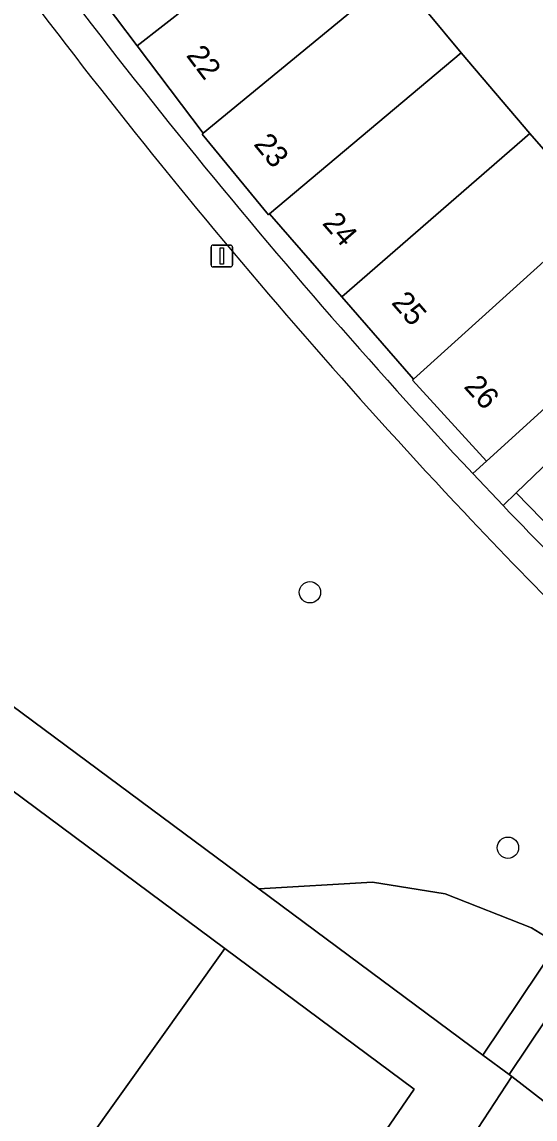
# Model space of a CAD drawing. Extents: x 160023 to 161302, y 384750 to 385707.
# Drawn here: x 160303.7 to 160327.2, y 385371.2 to 385421.6 of the extents above; entities that cross this region are included whole.
import ezdxf

# ---------------------------------------------------------------- set-up
doc = ezdxf.new("R2010")
doc.units = 0
for name, color, linetype in [('IMGEO_Boom', 7, 'Continuous'), ('IMGEO_Erf', 7, 'Continuous'), ('IMGEO_Groenvoorziening', 7, 'Continuous'), ('IMGEO_Lichtmast', 7, 'Continuous'), ('IMGEO_Pand', 7, 'Continuous'), ('IMGEO_Pand_nummerreeks', 7, 'Continuous'), ('IMGEO_Rijbaan_lokaal_open', 7, 'Continuous'), ('IMGEO_Voetpad_open', 7, 'Continuous')]:
    doc.layers.add(name, color=color, linetype=linetype)

msp = doc.modelspace()

# ---------------------------------------------------------------- linework, layer by layer
at = {"layer": 'IMGEO_Boom'}
for centre in [(160316.903, 385395.403), (160325.981, 385383.684)]:
    msp.add_circle(centre, 0.489, dxfattribs=at)
at = {"layer": 'IMGEO_Erf'}
msp.add_lwpolyline([(160322.271, 385422.032), (160323.835, 385420.145), (160326.988, 385416.448), (160328.568, 385414.646), (160330.163, 385412.858), (160330.231, 385412.784), (160333.539, 385409.179), (160333.613, 385409.099), (160339.855, 385414.79), (160338.575, 385416.252), (160305.445, 385453.391)], dxfattribs=at)
at = {"layer": 'IMGEO_Groenvoorziening'}
for points in [[(160311.956, 385416.415), (160312.007, 385416.457), (160308.984, 385420.469), (160306.002, 385424.425), (160303.013, 385428.391), (160299.994, 385432.398), (160299.934, 385432.357), (160297.221, 385436.304), (160297.275, 385436.342), (160294.534, 385440.568), (160291.786, 385444.805), (160291.729, 385444.77), (160289.082, 385449.058), (160288.342, 385448.565), (160288.379, 385448.504)], [(160298.143, 385430.815), (160287.462, 385425.697), (160289.185, 385422.777), (160291.277, 385420.587), (160288.316, 385419.248), (160281.103, 385420.506), (160283.68, 385415.228), (160283.874, 385414.83), (160284.8, 385415.949), (160298.089, 385412.09), (160299.735, 385409.79), (160302.706, 385402.128), (160302.881, 385391.991), (160301.742, 385391.306), (160314.554, 385381.8), (160319.769, 385382.102), (160323.107, 385381.576), (160327.068, 385380.008), (160328.251, 385379.283), (160334.436, 385388.53)], [(160324.369, 385400.844), (160324.993, 385401.411), (160321.611, 385405.123), (160321.66, 385405.168), (160318.368, 385408.951), (160315.053, 385412.76), (160315.001, 385412.717), (160311.956, 385416.415)], [(160337.065, 385389.267), (160337.11, 385389.316), (160333.518, 385392.861), (160329.943, 385396.39), (160329.885, 385396.34), (160326.36, 385399.955), (160325.76, 385399.377)]]:
    msp.add_lwpolyline(points, dxfattribs=at)
for points in [[(160315.68, 385363.866), (160306.615, 385370.103), (160313.003, 385379.066), (160289.333, 385396.646), (160287.972, 385399.436), (160280.314, 385415.136), (160263.246, 385389.432), (160260.904, 385385.906), (160264.985, 385383.044), (160264.09, 385381.775), (160255.248, 385369.236), (160298.852, 385339.366)], [(160328.251, 385379.283), (160327.068, 385380.008), (160323.107, 385381.576), (160319.769, 385382.102), (160314.554, 385381.8), (160324.833, 385374.173)], [(160313.003, 385379.066), (160306.615, 385370.103), (160315.68, 385363.866), (160317.907, 385367.108), (160321.69, 385372.616)], [(160329.427, 385378.337), (160326.036, 385373.28), (160326.164, 385373.185), (160341.261, 385361.489), (160348.057, 385365.324), (160341.324, 385374.825), (160337.094, 385376.363), (160332.682, 385377.332)], [(160326.164, 385373.185), (160322.531, 385367.621), (160336.709, 385357.777), (160341.261, 385361.489)]]:
    msp.add_lwpolyline(points, close=True, dxfattribs=at)
for centre, radius, start, end in [((160533.373, 385595.811), 285.823, 214.74219, 223.00997), ((160534.837, 385596.999), 289.208, 215.0728, 223.18704), ((160697.825, 385758.4), 517.04, 223.97797, 225.51315), ((160541.983, 385605.107), 299.969, 223.38212, 226.21967)]:
    msp.add_arc(centre, radius, start, end, dxfattribs=at)
at = {"layer": 'IMGEO_Lichtmast'}
for p, q in [((160312.468, 385411.324), (160313.258, 385411.324)), ((160313.258, 385411.324), (160312.468, 385411.324)), ((160312.368, 385410.424), (160312.368, 385411.224)), ((160312.368, 385411.224), (160312.368, 385410.424)), ((160313.358, 385411.224), (160313.358, 385410.424)), ((160313.358, 385410.424), (160313.358, 385411.224)), ((160313.258, 385410.324), (160312.468, 385410.324)), ((160312.468, 385410.324), (160313.258, 385410.324))]:
    msp.add_line(p, q, dxfattribs=at)
msp.add_lwpolyline([(160312.788, 385411.199), (160312.938, 385411.199), (160312.938, 385410.449), (160312.788, 385410.449), (160312.788, 385411.199)], dxfattribs=at)
for centre, start, end in [((160312.468, 385411.224), 90, 180), ((160312.468, 385411.224), 90, 180), ((160313.258, 385411.224), 0, 90), ((160313.258, 385411.224), 360, 90), ((160312.468, 385410.424), 180, 270), ((160312.468, 385410.424), 180, 270), ((160313.258, 385410.424), 270, 0), ((160313.258, 385410.424), 270, 0)]:
    msp.add_arc(centre, 0.1, start, end, dxfattribs=at)
at = {"layer": 'IMGEO_Pand'}
for points in [[(160316.044, 385425.978), (160316.257, 385425.706), (160318.122, 385427.193), (160315.048, 385431.212), (160306.002, 385424.425), (160308.984, 385420.469)], [(160319.028, 385422.221), (160318.916, 385422.362), (160320.723, 385423.932), (160321.906, 385424.96), (160319.347, 385428.17), (160318.122, 385427.193), (160316.257, 385425.706), (160316.044, 385425.978), (160308.984, 385420.469), (160312.007, 385416.457)], [(160323.835, 385420.145), (160322.271, 385422.032), (160320.723, 385423.932), (160318.916, 385422.362), (160319.028, 385422.221), (160312.007, 385416.457), (160311.956, 385416.415), (160315.001, 385412.717), (160315.053, 385412.76)], [(160326.988, 385416.448), (160323.835, 385420.145), (160315.053, 385412.76), (160318.368, 385408.951)], [(160330.163, 385412.858), (160328.568, 385414.646), (160326.988, 385416.448), (160318.368, 385408.951), (160321.66, 385405.168)], [(160333.539, 385409.179), (160330.231, 385412.784), (160330.163, 385412.858), (160321.66, 385405.168), (160321.611, 385405.123), (160324.993, 385401.411)], [(160338.193, 385404.357), (160334.705, 385407.991), (160326.36, 385399.955), (160329.885, 385396.34), (160329.943, 385396.39)]]:
    msp.add_lwpolyline(points, close=True, dxfattribs=at)
at = {"layer": 'IMGEO_Rijbaan_lokaal_open'}
msp.add_lwpolyline([(160305.445, 385453.391), (160338.575, 385416.252), (160339.855, 385414.79), (160333.613, 385409.099), (160333.539, 385409.179), (160324.993, 385401.411), (160324.369, 385400.844), (160325.76, 385399.377), (160326.36, 385399.955), (160334.705, 385407.991), (160334.549, 385408.158), (160340.679, 385413.888), (160354.067, 385400.467), (160376.997, 385377.529)], dxfattribs=at)
at = {"layer": 'IMGEO_Voetpad_open'}
for points in [[(160325.76, 385399.377), (160324.369, 385400.844)], [(160289.333, 385396.646), (160313.003, 385379.066), (160321.69, 385372.616), (160317.907, 385367.108)], [(160322.531, 385367.621), (160326.164, 385373.185), (160326.036, 385373.28), (160324.833, 385374.173), (160314.554, 385381.8), (160301.742, 385391.306)], [(160334.436, 385388.53), (160328.251, 385379.283), (160324.833, 385374.173), (160326.036, 385373.28), (160329.427, 385378.337), (160335.532, 385387.443)]]:
    msp.add_lwpolyline(points, dxfattribs=at)
for centre, radius, start, end in [((160533.373, 385595.811), 285.823, 214.74219, 223.00997), ((160534.837, 385596.999), 289.208, 215.0728, 223.18704), ((160697.825, 385758.4), 517.04, 223.97797, 225.51315), ((160541.983, 385605.107), 299.969, 223.38212, 226.21967)]:
    msp.add_arc(centre, radius, start, end, dxfattribs=at)

# ---------------------------------------------------------------- texts
at = {"layer": 'IMGEO_Pand_nummerreeks'}
for s, rotation, p in [('22', 307.0014, (160311.201, 385420.019)), ('23', 309.4709, (160314.29, 385415.94)), ('24', 311.0293, (160317.435, 385412.308)), ('25', 311.0293, (160320.605, 385408.665)), ('26', 312.3356, (160323.924, 385404.811))]:
    msp.add_text(s, height=1, rotation=rotation, dxfattribs=at).set_placement(p)

doc.saveas('drawing.dxf')
